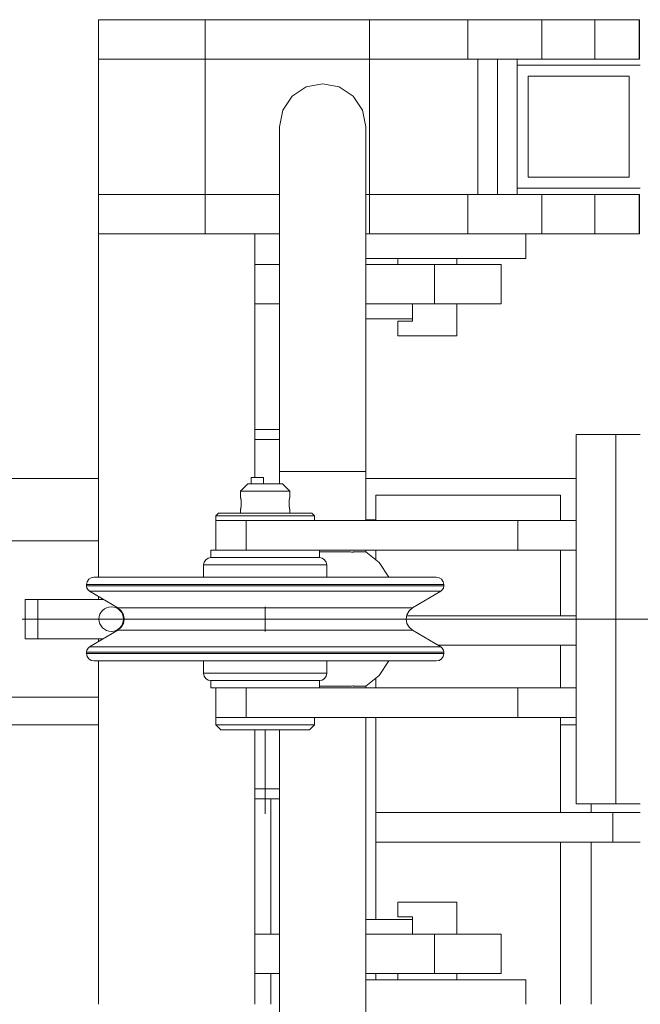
# Model space of a CAD drawing. Header units: millimetres. Extents: x 53746 to 116821, y -810352 to -765802.
# Tile 330 of 347: x 99285 to 99537, y -772701 to -772301. Entities that reach past the tile are written whole.
import ezdxf

# ---------------------------------------------------------------- set-up
doc = ezdxf.new("R2010")
doc.units = ezdxf.units.MM
doc.header["$MEASUREMENT"] = 0
doc.linetypes.add('DGN Style 3', pattern=[2002.806, 1430.575714, -572.230286])
doc.linetypes.add('DGN Style 4', pattern=[2290.351719, 1144.460571, -572.230286, 1.430576, -572.230286])
for name, color, linetype, lineweight in [('Main Cradle Rails', 7, 'Continuous', 0), ('Side Cradle Stbd', 7, 'Continuous', 0), ('Side Cradle Tower', 7, 'Continuous', 0), ('Side Cradle Tower Platform', 7, 'Continuous', 0), ('Side Cradle Tower Rail Frame', 7, 'Continuous', 0)]:
    doc.layers.add(name, color=color, linetype=linetype, lineweight=lineweight)

# ---------------------------------------------------------------- blocks, each defined once
blk = doc.blocks.new('*U57')
at = {"layer": 'Side Cradle Stbd', "color": 7, "linetype": 'Continuous', "lineweight": 0}
for p, q in [((14034.2, 15589.32), (13572.7, 15589.32)), ((14228.2, 15589.32), (14142.7, 15589.32)), ((14034.2, 15489.32), (13925.09, 15489.32))]:
    blk.add_line(p, q, dxfattribs=at)
at = {"layer": 'Side Cradle Tower', "color": 7, "linetype": 'Continuous', "lineweight": 0}
for p, q in [((14146.84, 15582.64), (14146.84, 15572.26)), ((14221.84, 15582.64), (14221.84, 15572.26)), ((14142.7, 15572.64), (14146.84, 15572.64)), ((14146.84, 15560.26), (14146.84, 15556.3)), ((14221.84, 15560.26), (14221.84, 15533.64)), ((14159.38, 15533.64), (14228.2, 15533.64)), ((14172, 15521.64), (14228.2, 15521.64)), ((14221.84, 15521.64), (14221.84, 15504.26)), ((14146.84, 15508.22), (14146.84, 15504.26)), ((14146.84, 15492.26), (14146.84, 15453.64)), ((14221.84, 15492.26), (14221.84, 15453.64)), ((14146.84, 15453.64), (14146.84, 15441.64)), ((14243.04, 15453.64), (14243.04, 15441.64)), ((14146.84, 15441.64), (14146.84, 15410.26)), ((14221.84, 15441.64), (14221.84, 15375.76)), ((14146.84, 15388.26), (14146.84, 15385.76))]:
    blk.add_line(p, q, dxfattribs=at)
at = {"layer": 'Side Cradle Tower', "color": 7, "linetype": 'Continuous', "lineweight": 0, "flags": 128}
for points in [[(14146.84, 15582.64), (14146.84, 15582.64), (14221.84, 15582.64), (14221.84, 15582.64)], [(14146.84, 15453.64), (14146.84, 15453.64), (14243.04, 15453.64), (14254.2, 15453.64)], [(14146.84, 15441.64), (14146.84, 15441.64), (14243.04, 15441.64), (14254.2, 15441.64)]]:
    blk.add_lwpolyline(points, dxfattribs=at)
at = {"layer": 'Side Cradle Tower Platform', "color": 7, "linetype": 'Continuous', "lineweight": 0}
for p, q in [((14034.2, 15775.76), (14077.5, 15775.76)), ((14034.2, 15775.76), (14034.2, 15759.76)), ((14077.5, 15775.76), (14144.2, 15775.76)), ((14077.5, 15775.76), (14077.5, 15759.76)), ((14184.2, 15775.76), (14144.2, 15775.76)), ((14144.2, 15775.76), (14144.2, 15759.76)), ((14214.2, 15775.76), (14184.2, 15775.76)), ((14184.2, 15759.76), (14184.2, 15775.76)), ((14214.2, 15775.76), (14214.2, 15759.76)), ((14235.77, 15775.76), (14214.2, 15775.76)), ((14235.77, 15775.76), (14235.77, 15759.76)), ((14244.11, 15775.76), (14235.77, 15775.76)), ((14077.5, 15759.76), (14034.2, 15759.76)), ((14034.2, 15704.76), (14034.2, 15759.76)), ((14077.5, 15704.76), (14077.5, 15759.76)), ((14077.5, 15759.76), (14144.2, 15759.76)), ((14144.2, 15759.76), (14184.2, 15759.76)), ((14144.2, 15759.76), (14144.2, 15704.76)), ((14184.2, 15759.76), (14214.2, 15759.76)), ((14188.2, 15759.76), (14188.2, 15704.76)), ((14196.2, 15759.76), (14196.2, 15704.76)), ((14204.2, 15759.76), (14204.2, 15704.76)), ((14204.2, 15757.26), (14254.2, 15757.26)), ((14214.2, 15759.76), (14235.77, 15759.76)), ((14235.77, 15759.76), (14244.11, 15759.76)), ((14208.7, 15752.76), (14249.7, 15752.76)), ((14208.7, 15711.76), (14208.7, 15752.76)), ((14249.7, 15752.76), (14249.7, 15711.76)), ((14249.7, 15711.76), (14208.7, 15711.76)), ((14077.5, 15704.76), (14034.2, 15704.76)), ((14034.2, 15688.76), (14034.2, 15704.76)), ((14107.7, 15704.76), (14077.5, 15704.76)), ((14077.5, 15688.76), (14077.5, 15704.76)), ((14144.2, 15704.76), (14142.7, 15704.76)), ((14184.2, 15704.76), (14144.2, 15704.76)), ((14144.2, 15704.76), (14144.2, 15688.76)), ((14196.2, 15704.76), (14184.2, 15704.76)), ((14184.2, 15688.76), (14184.2, 15704.76)), ((14204.2, 15704.76), (14196.2, 15704.76)), ((14254.2, 15707.26), (14204.2, 15707.26)), ((14214.2, 15704.76), (14204.2, 15704.76)), ((14235.77, 15704.76), (14214.2, 15704.76)), ((14214.2, 15704.76), (14214.2, 15688.76)), ((14244.11, 15704.76), (14235.77, 15704.76)), ((14235.77, 15704.76), (14235.77, 15688.76)), ((14034.2, 15688.76), (14077.5, 15688.76)), ((14034.2, 15549.29), (14034.2, 15688.76)), ((14077.5, 15688.76), (14107.7, 15688.76)), ((14097.7, 15688.76), (14097.7, 15589.76)), ((14142.7, 15688.76), (14144.2, 15688.76)), ((14144.2, 15688.76), (14184.2, 15688.76)), ((14184.2, 15688.76), (14214.2, 15688.76)), ((14214.2, 15688.76), (14235.77, 15688.76)), ((14107.7, 15676.26), (14097.7, 15676.26)), ((14170.6, 15676.26), (14142.7, 15676.26)), ((14155.7, 15678.76), (14155.7, 15676.26)), ((14183.01, 15678.76), (14167.7, 15678.76)), ((14181.16, 15676.26), (14170.6, 15676.26)), ((14170.6, 15660.26), (14170.6, 15676.26)), ((14179.7, 15678.76), (14179.7, 15676.26)), ((14097.7, 15660.26), (14107.7, 15660.26)), ((14142.7, 15660.26), (14170.6, 15660.26)), ((14161.7, 15654.26), (14161.7, 15660.26)), ((14161.7, 15654.26), (14142.7, 15654.26)), ((14161.7, 15654.26), (14161.7, 15653.26)), ((14176.18, 15647.26), (14172.29, 15647.26)), ((14097.7, 15609.26), (14107.7, 15609.26)), ((14097.7, 15605.26), (14107.7, 15605.26)), ((14244.2, 15607.26), (14228.2, 15607.26)), ((14228.2, 15457.26), (14228.2, 15607.26)), ((14244.2, 15607.26), (14244.2, 15457.26)), ((14254.2, 15607.26), (14244.2, 15607.26)), ((14096.2, 15589.76), (14096.2, 15587.26)), ((14101.2, 15589.76), (14096.2, 15589.76)), ((14101.2, 15589.76), (14101.2, 15587.26)), ((14094.88, 15587.26), (14095.42, 15587.26)), ((14108.96, 15584.26), (14111.12, 15584.26)), ((14111.12, 15584.26), (14111.88, 15584.26)), ((14091.93, 15581.56), (14091.97, 15581.37)), ((14091.98, 15581.35), (14092.02, 15581.14)), ((14092.08, 15580.78), (14092.11, 15580.58)), ((14092.17, 15580.04), (14092.18, 15579.83)), ((14111.61, 15580.11), (14111.59, 15579.89)), ((14111.66, 15580.57), (14111.62, 15580.3)), ((14111.69, 15580.83), (14111.67, 15580.65)), ((14111.8, 15581.41), (14111.77, 15581.24)), ((14091.89, 15575.26), (14091.89, 15576.67)), ((14091.91, 15576.87), (14091.93, 15576.96)), ((14092.04, 15577.49), (14092, 15577.26)), ((14092.08, 15577.72), (14092.05, 15577.55)), ((14092.14, 15578.14), (14092.1, 15577.89)), ((14092.19, 15578.92), (14092.18, 15578.66)), ((14092.19, 15579.66), (14092.2, 15579.39)), ((14092.2, 15579.2), (14092.2, 15579.09)), ((14111.58, 15579.77), (14111.57, 15579.49)), ((14111.57, 15578.92), (14111.59, 15578.65)), ((14111.63, 15578.15), (14111.66, 15577.88)), ((14111.69, 15577.72), (14111.72, 15577.56)), ((14111.87, 15576.81), (14111.84, 15576.94)), ((14111.88, 15575.26), (14111.88, 15576.67)), ((14081.88, 15560.26), (14081.88, 15572.26)), ((14094.61, 15575.26), (14088.45, 15575.26)), ((14094.11, 15572.26), (14094.11, 15560.26)), ((14204.5, 15572.26), (14204.5, 15560.26)), ((14034.2, 15564.01), (10423.87, 15564.01)), ((14142.7, 15560.26), (14142.7, 15559.57)), ((14078.79, 15554.26), (14076.88, 15554.26)), ((14034.9, 15546.29), (14029.38, 15546.29)), ((14034.9, 15545.71), (14029.38, 15545.71)), ((14050.62, 15546.29), (14034.9, 15546.29)), ((14050.62, 15545.71), (14034.9, 15545.71)), ((14074.14, 15546.29), (14050.62, 15546.29)), ((14101.88, 15545.71), (14074.14, 15545.71)), ((14129.63, 15545.71), (14101.89, 15545.71)), ((14153.15, 15545.71), (14129.63, 15545.71)), ((14174.38, 15546.29), (14168.87, 15546.29)), ((14174.38, 15545.71), (14168.87, 15545.71)), ((14004.38, 15540.26), (14009.52, 15540.26)), ((14004.38, 15524.26), (14004.38, 15540.26)), ((14009.52, 15540.26), (14009.52, 15524.26)), ((14036.03, 15543.56), (14030.61, 15543.56)), ((14034.2, 15540.26), (14034.2, 15541.43)), ((14051.48, 15543.56), (14036.04, 15543.56)), ((14046.61, 15536.78), (14042.06, 15536.78)), ((14101.88, 15527.26), (14101.88, 15537.26)), ((14161.71, 15536.78), (14157.16, 15536.78)), ((14009.52, 15524.26), (14004.38, 15524.26)), ((14012.57, 15524.26), (14009.52, 15524.26)), ((14034.2, 15523.09), (14034.2, 15524.26)), ((14042.06, 15527.74), (14046.61, 15527.74)), ((14036.04, 15520.96), (14030.61, 15520.96)), ((14173.16, 15520.96), (14167.73, 15520.96)), ((14034.9, 15518.81), (14029.38, 15518.81)), ((14034.9, 15518.23), (14029.38, 15518.23)), ((14050.62, 15518.81), (14034.9, 15518.81)), ((14050.62, 15518.23), (14034.9, 15518.23)), ((14074.14, 15518.81), (14050.62, 15518.81)), ((14101.88, 15518.81), (14074.14, 15518.81)), ((14129.63, 15518.81), (14101.89, 15518.81)), ((14153.15, 15518.23), (14129.63, 15518.23)), ((14174.38, 15518.81), (14168.87, 15518.81)), ((14174.38, 15518.23), (14168.87, 15518.23)), ((14034.2, 15375.76), (14034.2, 15515.23)), ((14078.79, 15510.26), (14076.88, 15510.26)), ((14081.88, 15504.26), (14081.88, 15492.26)), ((14094.11, 15492.26), (14094.11, 15504.26)), ((14142.7, 15504.95), (14142.7, 15504.26)), ((14204.5, 15492.26), (14204.5, 15504.26)), ((10423.87, 15500.51), (14034.2, 15500.51)), ((14034.2, 15500.51), (14034.2, 15500.51)), ((14120.36, 15489.26), (14121.88, 15489.26)), ((14085.25, 15487.26), (14089.16, 15487.26)), ((14097.7, 15487.26), (14097.7, 15375.76)), ((14107.7, 14958.26), (14107.7, 15487.26)), ((14107.7, 15463.26), (14097.7, 15463.26)), ((14097.7, 15459.26), (14107.7, 15459.26)), ((14228.2, 15457.26), (14244.2, 15457.26)), ((14244.2, 15457.26), (14254.2, 15457.26)), ((14163.11, 15417.26), (14159.21, 15417.26)), ((14161.7, 15410.26), (14142.7, 15410.26)), ((14159.21, 15411.26), (14161.7, 15411.26)), ((14161.7, 15411.26), (14161.7, 15410.26)), ((14161.7, 15410.26), (14161.7, 15404.26)), ((14097.7, 15404.26), (14107.7, 15404.26)), ((14142.7, 15404.26), (14170.6, 15404.26)), ((14170.6, 15404.26), (14170.6, 15388.26)), ((14107.7, 15388.26), (14097.7, 15388.26)), ((14170.6, 15388.26), (14142.7, 15388.26)), ((14155.7, 15388.26), (14155.7, 15385.76)), ((14181.16, 15388.26), (14170.6, 15388.26)), ((14179.7, 15388.26), (14179.7, 15385.76)), ((14183.01, 15385.76), (14167.7, 15385.76))]:
    blk.add_line(p, q, dxfattribs=at)
at = {"layer": 'Side Cradle Tower Platform', "color": 7, "linetype": 'DGN Style 4', "lineweight": 0}
for p, q in [((14003.15, 15532.26), (14044.63, 15532.26)), ((14101.88, 15453.11), (14101.88, 15487.26))]:
    blk.add_line(p, q, dxfattribs=at)
at = {"layer": 'Side Cradle Tower Platform', "color": 7, "linetype": 'DGN Style 3', "lineweight": 0}
for q in [(14039.38, 15532.26), (14290.01, 15532.26)]:
    blk.add_line((14057.69, 15532.26), q, dxfattribs=at)
at = {"layer": 'Side Cradle Tower Platform', "color": 7, "linetype": 'Continuous', "lineweight": 0, "flags": 128}
for points in [[(14244.11, 15775.76), (14250.39, 15775.76), (14253.77, 15775.76), (14253.77, 15759.76), (14250.39, 15759.76), (14244.11, 15759.76)], [(14253.77, 15775.76), (14253.88, 15775.76), (14253.88, 15759.76), (14253.77, 15759.76)], [(14107.7, 15592.28), (14107.7, 15628.49), (14107.7, 15662.26), (14107.7, 15691.25), (14107.7, 15713.5), (14107.7, 15727.49), (14107.7, 15732.26), (14109.03, 15738.96), (14112.82, 15744.63), (14118.5, 15748.43), (14125.2, 15749.76), (14131.9, 15748.43), (14137.57, 15744.63), (14141.37, 15738.96)], [(14141.37, 15738.96), (14142.7, 15732.26), (14142.7, 15727.49), (14142.7, 15713.5), (14142.7, 15691.25), (14142.7, 15662.26), (14142.7, 15628.49), (14142.7, 15592.26), (14141.37, 15592.26), (14137.57, 15592.26), (14131.9, 15592.26), (14125.2, 15592.26), (14118.5, 15592.26), (14112.82, 15592.26), (14109.03, 15592.26), (14107.7, 15592.26), (14107.7, 15592.27)], [(14244.11, 15704.76), (14250.39, 15704.76), (14253.77, 15704.76), (14253.77, 15688.76), (14250.39, 15688.76), (14244.11, 15688.76), (14235.77, 15688.76)], [(14253.77, 15704.76), (14253.88, 15704.76), (14253.88, 15688.76), (14253.77, 15688.76)], [(14207.7, 15688.76), (14207.7, 15678.76), (14204.65, 15678.76), (14195.98, 15678.76), (14183.01, 15678.76)], [(14167.7, 15678.76), (14152.39, 15678.76), (14142.7, 15678.76)], [(14181.16, 15676.26), (14189.91, 15676.26), (14195.69, 15676.26), (14197.7, 15676.26), (14197.7, 15660.26), (14195.69, 15660.26), (14189.91, 15660.26), (14181.16, 15660.26), (14170.6, 15660.26)], [(14179.7, 15660.26), (14179.7, 15647.26), (14178.79, 15647.26), (14176.18, 15647.26)], [(14172.29, 15647.26), (14167.7, 15647.26), (14163.11, 15647.26), (14159.21, 15647.26), (14156.61, 15647.26), (14155.7, 15647.26), (14155.7, 15653.26), (14156.61, 15653.26), (14159.21, 15653.26), (14161.7, 15653.26)], [(14107.7, 15587.26), (14107.7, 15592.26), (14109.03, 15592.26), (14112.82, 15592.26), (14118.5, 15592.26), (14125.2, 15592.26), (14131.9, 15592.26), (14137.57, 15592.26), (14141.37, 15592.26), (14142.7, 15592.26), (14142.7, 15572.26)], [(14094.88, 15587.26), (14091.88, 15584.26), (14091.89, 15581.76), (14091.89, 15581.76)], [(14091.88, 15584.26), (14092.65, 15584.26), (14094.81, 15584.26), (14098.06, 15584.26), (14101.88, 15584.26), (14105.71, 15584.26), (14108.96, 15584.26)], [(14095.42, 15587.26), (14096.93, 15587.26), (14099.21, 15587.26), (14101.88, 15587.26), (14104.56, 15587.26), (14106.83, 15587.26), (14108.35, 15587.26), (14108.88, 15587.26), (14111.88, 15584.26), (14111.88, 15581.76), (14111.88, 15581.76)], [(14091.89, 15581.75), (14091.89, 15581.75), (14091.89, 15581.75), (14091.89, 15581.75), (14091.91, 15581.66), (14091.93, 15581.56), (14091.94, 15581.53), (14091.99, 15581.31), (14092.03, 15581.08), (14092.04, 15581.02), (14092.09, 15580.73), (14092.13, 15580.41), (14092.15, 15580.21), (14092.17, 15579.99), (14092.2, 15579.6), (14092.2, 15579.26), (14092.2, 15579.16), (14092.19, 15578.77), (14092.16, 15578.34), (14092.15, 15578.3), (14092.12, 15578.01), (14092.07, 15577.64), (14092.04, 15577.5), (14092.02, 15577.37), (14091.97, 15577.11), (14091.93, 15576.95), (14091.93, 15576.94), (14091.9, 15576.81), (14091.88, 15576.76), (14091.9, 15575.26)], [(14091.89, 15581.75), (14091.89, 15581.75), (14091.89, 15581.76), (14091.9, 15581.69), (14091.93, 15581.57), (14091.93, 15581.57), (14091.93, 15581.57)], [(14092.02, 15581.12), (14092.04, 15581.02), (14092.07, 15580.88)], [(14092.13, 15580.46), (14092.15, 15580.21), (14092.15, 15580.2)], [(14111.84, 15576.94), (14111.84, 15576.94), (14111.84, 15576.95), (14111.81, 15577.09), (14111.75, 15577.36), (14111.73, 15577.5), (14111.7, 15577.62), (14111.65, 15577.99), (14111.61, 15578.3), (14111.61, 15578.34), (14111.58, 15578.77), (14111.57, 15579.17), (14111.57, 15579.26), (14111.57, 15579.61), (14111.59, 15579.98), (14111.62, 15580.21), (14111.63, 15580.4), (14111.67, 15580.71), (14111.73, 15581.03), (14111.73, 15581.06), (14111.78, 15581.3), (14111.83, 15581.52), (14111.84, 15581.56), (14111.86, 15581.66), (14111.88, 15581.75), (14111.88, 15581.76), (14111.87, 15581.72), (14111.85, 15581.62), (14111.85, 15581.62)], [(14111.76, 15581.22), (14111.73, 15581.02), (14111.72, 15580.98)], [(14111.85, 15581.62), (14111.85, 15581.62), (14111.84, 15581.56), (14111.81, 15581.46)], [(14091.89, 15576.76), (14091.88, 15576.76), (14091.89, 15576.77), (14091.89, 15576.77)], [(14091.89, 15576.76), (14091.89, 15576.77), (14091.89, 15576.77), (14091.89, 15576.78), (14091.91, 15576.87)], [(14091.98, 15577.18), (14091.95, 15577.03), (14091.93, 15576.96)], [(14092.17, 15578.46), (14092.15, 15578.31), (14092.15, 15578.25)], [(14111.57, 15579.29), (14111.57, 15579.26), (14111.57, 15579.07)], [(14111.6, 15578.45), (14111.61, 15578.3), (14111.62, 15578.27)], [(14111.72, 15577.51), (14111.73, 15577.5), (14111.77, 15577.27)], [(14111.79, 15577.19), (14111.82, 15577.04), (14111.84, 15576.96), (14111.86, 15576.87), (14111.88, 15576.78), (14111.88, 15576.77), (14111.88, 15576.77)], [(14111.87, 15575.26), (14111.88, 15576.76), (14111.87, 15576.81)], [(14111.88, 15576.77), (14111.88, 15576.77), (14111.88, 15576.77), (14111.88, 15576.76), (14111.88, 15576.76)], [(14081.88, 15572.26), (14081.88, 15572.26), (14081.88, 15574.26), (14082.88, 15575.26), (14084.33, 15575.26), (14088.45, 15575.26)], [(14121.88, 15574.26), (14120.36, 15574.26), (14116.03, 15574.26), (14109.54, 15574.26), (14101.88, 15574.26), (14094.23, 15574.26), (14087.74, 15574.26), (14083.41, 15574.26), (14081.88, 15574.26)], [(14081.88, 15572.26), (14083.39, 15572.26), (14083.4, 15572.26)], [(14084.84, 15572.26), (14083.41, 15572.26), (14083.4, 15572.26)], [(14084.84, 15572.26), (14087.68, 15572.26), (14087.72, 15572.26)], [(14090.29, 15572.26), (14087.74, 15572.26), (14087.72, 15572.26)], [(14090.29, 15572.26), (14094.11, 15572.26), (14204.5, 15572.26), (14228.2, 15572.26)], [(14094.61, 15575.26), (14101.88, 15575.26), (14109.16, 15575.26), (14115.32, 15575.26), (14119.44, 15575.26), (14120.88, 15575.26), (14121.88, 15574.26), (14121.88, 15572.26)], [(14081.56, 15557.26), (14079.88, 15557.26), (14079.88, 15560.26), (14081.56, 15560.26), (14086.33, 15560.26), (14093.47, 15560.26), (14101.88, 15560.26), (14102.36, 15560.26)], [(14123.88, 15560.26), (14123.88, 15557.26), (14122.21, 15557.26), (14117.44, 15557.26), (14110.3, 15557.26), (14101.88, 15557.26), (14093.47, 15557.26), (14086.33, 15557.26), (14081.56, 15557.26)], [(14102.36, 15560.26), (14204.5, 15560.26), (14228.2, 15560.26)], [(14076.88, 15549.29), (14076.88, 15554.26), (14077.11, 15555.41), (14077.76, 15556.38), (14078.74, 15557.03), (14079.88, 15557.26), (14081.56, 15557.26), (14086.33, 15557.26), (14093.47, 15557.26), (14101.88, 15557.26), (14110.3, 15557.26), (14117.44, 15557.26), (14122.21, 15557.26), (14123.88, 15557.26), (14125.03, 15557.03), (14126.01, 15556.38), (14126.66, 15555.41), (14126.88, 15554.26), (14126.88, 15549.29)], [(14123.88, 15559.57), (14125.2, 15559.57), (14125.54, 15559.56), (14125.71, 15559.55), (14131.86, 15559.55), (14131.9, 15559.54), (14132.19, 15559.54), (14136.52, 15559.54), (14136.53, 15559.54), (14136.88, 15559.49), (14137.49, 15559.4), (14137.57, 15559.4), (14137.77, 15559.56), (14137.77, 15559.57), (14141.26, 15559.57), (14141.37, 15559.51), (14141.44, 15559.54), (14141.5, 15559.57), (14142.7, 15559.57), (14142.7, 15559.57)], [(14152.16, 15549.29), (14148.18, 15555.24), (14142.7, 15559.57)], [(14126.88, 15554.26), (14124.98, 15554.26), (14119.56, 15554.26), (14111.45, 15554.26), (14101.88, 15554.26), (14092.32, 15554.26), (14084.21, 15554.26), (14078.79, 15554.26)], [(14043.43, 15528.92), (14042.06, 15527.74), (14030.61, 15520.96), (14029.96, 15520.4), (14029.53, 15519.66), (14029.38, 15518.81), (14029.38, 15518.23), (14029.61, 15517.09), (14030.26, 15516.11), (14031.24, 15515.46), (14032.38, 15515.23), (14037.67, 15515.23), (14052.74, 15515.23), (14075.29, 15515.23), (14101.88, 15515.23), (14128.48, 15515.23), (14151.03, 15515.23), (14166.09, 15515.23), (14171.38, 15515.23), (14172.53, 15515.46), (14173.51, 15516.11), (14174.16, 15517.09), (14174.38, 15518.23), (14174.38, 15518.81), (14174.24, 15519.66), (14173.81, 15520.4), (14173.16, 15520.96), (14161.71, 15527.74), (14160.34, 15528.92), (14159.44, 15530.48), (14159.13, 15532.26), (14159.44, 15534.04), (14160.34, 15535.6), (14161.71, 15536.78), (14173.16, 15543.56), (14173.81, 15544.12), (14174.24, 15544.86), (14174.38, 15545.71), (14174.38, 15546.29), (14174.16, 15547.43), (14173.51, 15548.41), (14172.53, 15549.06), (14171.38, 15549.29), (14166.09, 15549.29), (14151.03, 15549.29), (14128.48, 15549.29), (14101.88, 15549.29), (14075.29, 15549.29), (14052.74, 15549.29), (14037.67, 15549.29), (14032.38, 15549.29), (14031.24, 15549.06), (14030.26, 15548.41), (14029.61, 15547.43), (14029.38, 15546.29), (14029.38, 15545.71), (14029.53, 15544.86), (14029.96, 15544.12), (14030.61, 15543.56), (14042.06, 15536.78), (14043.43, 15535.6), (14044.32, 15534.04), (14044.63, 15532.26), (14044.32, 15530.48), (14043.43, 15528.92)], [(14074.14, 15545.71), (14050.62, 15545.71), (14050.62, 15545.71)], [(14101.89, 15546.29), (14101.88, 15546.29), (14074.14, 15546.29)], [(14129.63, 15546.29), (14129.63, 15546.29), (14101.89, 15546.29)], [(14153.15, 15546.29), (14153.15, 15546.29), (14129.63, 15546.29)], [(14168.87, 15546.29), (14168.87, 15546.29), (14153.15, 15546.29)], [(14168.87, 15545.71), (14168.87, 15545.71), (14153.15, 15545.71)], [(14009.52, 15540.26), (14012.57, 15540.26), (14019.22, 15540.26), (14028.58, 15540.26), (14036.18, 15540.26)], [(14074.61, 15543.56), (14051.49, 15543.56), (14051.48, 15543.56)], [(14101.88, 15543.56), (14074.61, 15543.56), (14074.61, 15543.56)], [(14129.16, 15543.56), (14101.88, 15543.56), (14101.88, 15543.56)], [(14173.16, 15543.56), (14167.73, 15543.56), (14152.28, 15543.56), (14129.16, 15543.56), (14129.16, 15543.56)], [(14157.15, 15536.78), (14157.15, 15536.78), (14144.19, 15536.78), (14124.78, 15536.78), (14101.88, 15536.78), (14078.99, 15536.78), (14059.58, 15536.78), (14046.61, 15536.78)], [(14036.18, 15524.26), (14028.58, 15524.26), (14019.22, 15524.26), (14012.57, 15524.26)], [(14046.61, 15527.74), (14046.61, 15527.74), (14059.58, 15527.74), (14078.99, 15527.74), (14101.88, 15527.74), (14124.78, 15527.74), (14144.19, 15527.74), (14157.15, 15527.74), (14161.71, 15527.74)], [(14074.61, 15520.96), (14074.61, 15520.96), (14051.49, 15520.96), (14036.04, 15520.96)], [(14101.89, 15520.96), (14101.88, 15520.96), (14074.61, 15520.96)], [(14129.16, 15520.96), (14129.16, 15520.96), (14101.89, 15520.96)], [(14152.28, 15520.96), (14152.28, 15520.96), (14129.16, 15520.96)], [(14167.73, 15520.96), (14167.73, 15520.96), (14152.28, 15520.96)], [(14074.14, 15518.23), (14050.62, 15518.23), (14050.62, 15518.23)], [(14101.88, 15518.23), (14074.14, 15518.23), (14074.14, 15518.23)], [(14129.63, 15518.23), (14101.88, 15518.23), (14101.88, 15518.23)], [(14153.15, 15518.81), (14153.15, 15518.81), (14129.63, 15518.81)], [(14168.87, 15518.81), (14168.87, 15518.81), (14153.15, 15518.81)], [(14168.87, 15518.23), (14168.87, 15518.23), (14153.15, 15518.23)], [(14081.56, 15507.26), (14079.88, 15507.26), (14078.74, 15507.49), (14077.76, 15508.14), (14077.11, 15509.11), (14076.88, 15510.26), (14076.88, 15515.23)], [(14126.88, 15515.23), (14126.88, 15510.26), (14126.66, 15509.11), (14126.01, 15508.14), (14125.03, 15507.49), (14123.88, 15507.26), (14122.21, 15507.26), (14117.44, 15507.26), (14110.3, 15507.26), (14101.88, 15507.26), (14093.47, 15507.26), (14086.33, 15507.26), (14081.56, 15507.26)], [(14142.7, 15504.95), (14148.18, 15509.28), (14152.16, 15515.23)], [(14126.88, 15510.26), (14124.98, 15510.26), (14119.56, 15510.26), (14111.45, 15510.26), (14101.88, 15510.26), (14092.32, 15510.26), (14084.21, 15510.26), (14078.79, 15510.26)], [(14081.56, 15504.26), (14079.88, 15504.26), (14079.88, 15507.26), (14081.56, 15507.26), (14086.33, 15507.26), (14093.47, 15507.26), (14101.88, 15507.26), (14110.3, 15507.26), (14117.44, 15507.26), (14122.21, 15507.26), (14123.88, 15507.26), (14123.88, 15504.26)], [(14102.36, 15504.26), (14101.88, 15504.26), (14093.47, 15504.26), (14086.33, 15504.26), (14081.56, 15504.26)], [(14228.2, 15504.26), (14204.5, 15504.26), (14102.36, 15504.26)], [(14142.7, 15504.95), (14142.7, 15504.95), (14142.53, 15505.03), (14141.55, 15505.03), (14141.37, 15505.03), (14141.26, 15504.95), (14138.1, 15504.95), (14137.77, 15504.95), (14137.57, 15505.12), (14137.49, 15505.12), (14136.88, 15505.03), (14136.53, 15504.98), (14136.52, 15504.98), (14132.68, 15504.98), (14131.9, 15504.98), (14131.86, 15504.97), (14131.23, 15504.95), (14126.12, 15504.95), (14125.2, 15504.95), (14124.68, 15504.97), (14123.88, 15504.97)], [(14083.4, 15492.26), (14083.39, 15492.26), (14081.88, 15492.26)], [(14085.25, 15487.26), (14083.88, 15487.26), (14081.88, 15489.26), (14081.88, 15492.26), (14081.88, 15492.26)], [(14083.4, 15492.26), (14083.41, 15492.26), (14084.84, 15492.26)], [(14087.72, 15492.26), (14087.68, 15492.26), (14084.84, 15492.26)], [(14087.72, 15492.26), (14087.74, 15492.26), (14090.29, 15492.26)], [(14121.88, 15492.26), (14121.88, 15489.26), (14119.88, 15487.26), (14118.51, 15487.26), (14114.61, 15487.26), (14108.77, 15487.26), (14101.88, 15487.26), (14095, 15487.26), (14089.16, 15487.26)], [(14228.2, 15492.26), (14204.5, 15492.26), (14094.11, 15492.26), (14090.29, 15492.26)], [(14142.7, 15492.26), (14142.7, 14958.26), (14141.37, 14958.26)], [(14081.88, 15489.26), (14083.41, 15489.26), (14087.74, 15489.26), (14094.23, 15489.26), (14101.88, 15489.26), (14109.54, 15489.26), (14116.03, 15489.26), (14120.36, 15489.26)], [(14159.21, 15417.26), (14156.61, 15417.26), (14155.7, 15417.26), (14155.7, 15411.26), (14156.61, 15411.26), (14159.21, 15411.26)], [(14163.11, 15417.26), (14167.7, 15417.26), (14172.29, 15417.26), (14176.18, 15417.26), (14178.79, 15417.26), (14179.7, 15417.26), (14179.7, 15404.26)], [(14170.6, 15404.26), (14181.16, 15404.26), (14189.91, 15404.26), (14195.69, 15404.26), (14197.7, 15404.26), (14197.7, 15388.26), (14195.69, 15388.26), (14189.91, 15388.26), (14181.16, 15388.26)], [(14142.7, 15385.76), (14152.39, 15385.76), (14167.7, 15385.76)], [(14183.01, 15385.76), (14195.98, 15385.76), (14204.65, 15385.76), (14207.7, 15385.76), (14207.7, 15375.76)]]:
    blk.add_lwpolyline(points, dxfattribs=at)
at = {"layer": 'Side Cradle Tower Platform', "color": 7, "linetype": 'Continuous', "lineweight": 0}
blk.add_arc((14039.38, 15532.26), 5, 0, 360, dxfattribs=at)
at = {"layer": 'Side Cradle Tower Rail Frame', "color": 7, "linetype": 'Continuous', "lineweight": 0}
for p, q in [((14221.84, 15489.32), (14228.2, 15489.32)), ((14104.2, 15404.26), (14104.2, 15459.26)), ((14234.2, 15457.26), (14234.2, 15453.64)), ((14234.2, 15441.64), (14234.2, 15375.76)), ((14104.2, 15375.76), (14104.2, 15388.26))]:
    blk.add_line(p, q, dxfattribs=at)

msp = doc.modelspace()

# ---------------------------------------------------------------- block references
at = {"layer": 'Main Cradle Rails', "color": 7, "linetype": 'Continuous', "lineweight": 0}
msp.add_blockref('*U57', (85283.05, -788076.95), dxfattribs=at)

doc.saveas('drawing.dxf')
